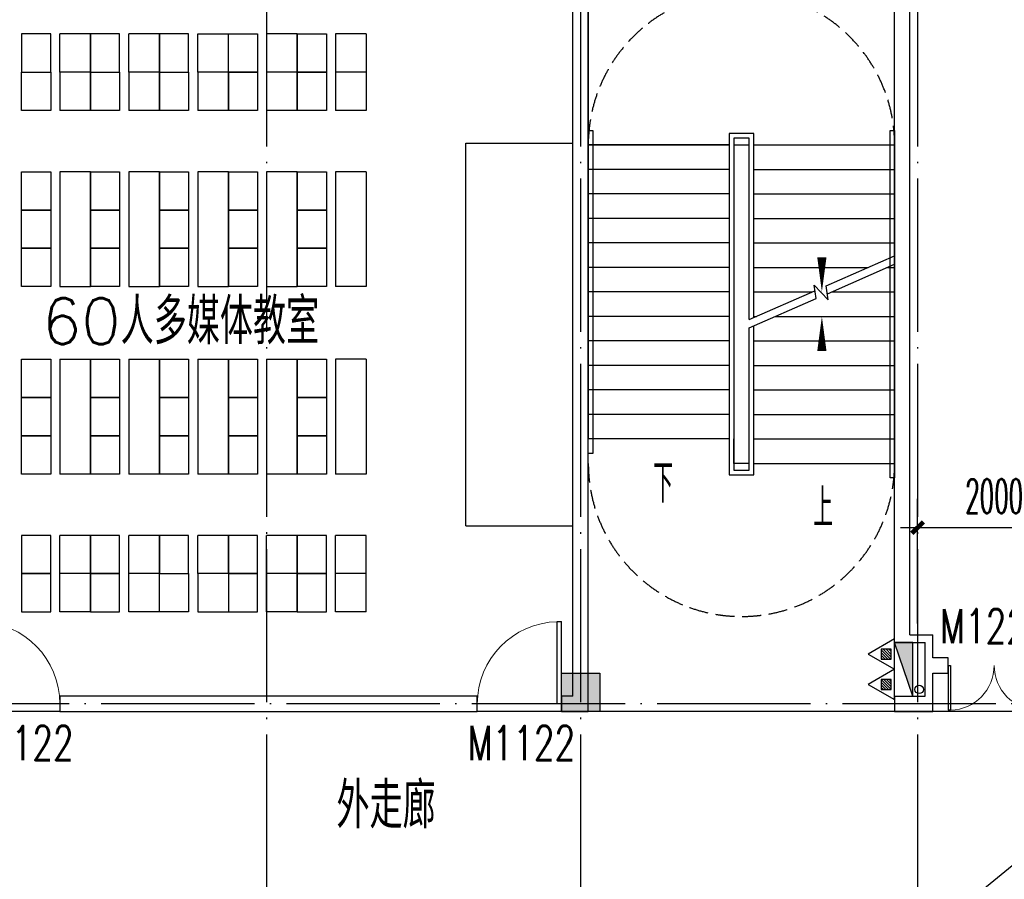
# Model space of a CAD drawing. Extents: x 1779708 to 7299578, y -1121471 to 88434.
# Tile 463 of 656: x 4744592 to 4757449, y -934837 to -923607. Entities that reach past the tile are written whole.
import ezdxf

# ---------------------------------------------------------------- set-up
doc = ezdxf.new("R2010")
doc.units = 0
doc.header["$LTSCALE"] = 1000
doc.header["$MEASUREMENT"] = 0
doc.linetypes.add('DASH', pattern=[0.35, 0.25, -0.1])
doc.linetypes.add('DOTE', pattern=[2.42, 2, -0.2, 0.02, -0.2])
doc.layers.get('0').update_dxf_attribs({"linetype": 'CONTINUOUS'})
doc.layers.get('Defpoints').update_dxf_attribs({"linetype": 'CONTINUOUS'})
for name, color, linetype in [('DIM_SYMB', 3, 'CONTINUOUS'), ('DIM_污水', 3, 'CONTINUOUS'), ('DOTE', 1, 'DOTE'), ('EQUIP_灭火器', 7, 'CONTINUOUS'), ('FUR', 9, 'CONTINUOUS'), ('PUB_DIM', 3, 'CONTINUOUS'), ('PUB_TEXT', 7, 'CONTINUOUS'), ('SPACE', 7, 'CONTINUOUS'), ('STAIR', 2, 'CONTINUOUS'), ('WALL', 255, 'CONTINUOUS'), ('WINDOW', 2, 'CONTINUOUS'), ('WINDOW_TEXT', 7, 'CONTINUOUS'), ('修改', 6, 'CONTINUOUS'), ('墙柱', 2, 'CONTINUOUS'), ('室外构件', 4, 'CONTINUOUS')]:
    doc.layers.add(name, color=color, linetype=linetype)
doc.styles.add('_TCH_DIM', font='SIMPLEX.shx', dxfattribs={"width": 0.7, "bigfont": 'GBCBIG.shx'})
doc.styles.add('_TCH_DIM_T3', font='SIMPLEX.shx', dxfattribs={"width": 0.494118, "bigfont": 'GBCBIG.shx'})
doc.styles.add('_TCH_SPACE', font='SIMPLEX', dxfattribs={"height": 5, "bigfont": 'GBCBIG'})
doc.styles.add('_TCH_WINDOW', font='SIMPLEX', dxfattribs={"height": 3.5, "bigfont": 'GBCBIG'})
doc.dimstyles.new('_TCH_ARCH&&150', dxfattribs={"dimtxt": 446.25, "dimasz": 150, "dimexe": 375, "dimexo": 450, "dimgap": 189.375, "dimtad": 1, "dimdec": 0, "dimzin": 0, "dimdsep": 46, "dimtxsty": '_TCH_DIM_T3', "dimblk": 'ARCHTICK', "dimcen": 0.09, "dimdle": 225, "dimclrt": 7, "dimazin": 2, "dimtfac": 1, "dimtdec": 0, "dimtix": 1, "dimtmove": 2, "dimatfit": 3, "dimfxl": 250, "dimtolj": 1, "dimtzin": 0, "dimarcsym": 0})

# ---------------------------------------------------------------- blocks, each defined once
blk = doc.blocks.new('A$C159220C3')
at = {"layer": 'DOTE'}
for p, q in [((55500, 149200), (55500, 7200)), ((59600, 149200), (59600, 7200)), ((64000, 149200), (64000, 7200)), ((86800, 137500), (7200, 137500))]:
    blk.add_line(p, q, dxfattribs=at)
blk = doc.blocks.new('zy')
at = {"layer": 'FUR', "color": 253}
for p, q in [((3615193, -1996551), (3615193, -1997051)), ((3615593, -1996551), (3615593, -1997051))]:
    blk.add_line(p, q, dxfattribs=at)
blk.add_lwpolyline([(3614693, -1996551), (3615073, -1996551), (3615073, -1997051), (3614693, -1997051)], close=True, dxfattribs=at)
blk = doc.blocks.new('A$C62770E1D')
at = {"layer": 'FUR'}
for p, q in [((2700, 7600), (2300, 7600)), ((3600, 7600), (3200, 7600)), ((4100, 7600), (4500, 7600)), ((5400, 7600), (5000, 7600)), ((6300, 7600), (5900, 7600)), ((2700, 7100), (2300, 7100)), ((2700, 7100), (2300, 7100)), ((2700, 7100), (2300, 7100)), ((2700, 7100), (2300, 7100)), ((3600, 7100), (3200, 7100)), ((3600, 7100), (3200, 7100)), ((4500, 7100), (4100, 7100)), ((5400, 7100), (5000, 7100)), ((6300, 7100), (5900, 7100)), ((2700, 6600), (2300, 6600)), ((3600, 6600), (3200, 6600)), ((4500, 6600), (4100, 6600)), ((5400, 6600), (5000, 6600)), ((6300, 6600), (5900, 6600)), ((2700, 5800), (2300, 5800)), ((3600, 5800), (3200, 5800)), ((4500, 5800), (4100, 5800)), ((5400, 5800), (5000, 5800)), ((6300, 5800), (5900, 5800)), ((2700, 1850), (2300, 1850)), ((3600, 1850), (3200, 1850)), ((4500, 1850), (4100, 1850)), ((5400, 1850), (5000, 1850)), ((6300, 1850), (5900, 1850)), ((2700, 1050), (2300, 1050)), ((3600, 1050), (3200, 1050)), ((4500, 1050), (4100, 1050)), ((5400, 1050), (5000, 1050)), ((6300, 1050), (5900, 1050)), ((2700, 550), (2300, 550)), ((2700, 550), (2300, 550)), ((3600, 550), (3200, 550)), ((3600, 550), (3200, 550)), ((4500, 550), (4100, 550)), ((5400, 550), (5000, 550)), ((6300, 550), (5900, 550)), ((2700, 50), (2300, 50)), ((3600, 50), (3200, 50)), ((5400, 50), (5000, 50)), ((6300, 50), (5900, 50))]:
    blk.add_line(p, q, dxfattribs=at)
at = {"layer": 'FUR', "color": 9}
for p, q in [((7600, 1175), (7600, 6175)), ((7600, 6175), (9000, 6175)), ((7600, 1175), (9000, 1175))]:
    blk.add_line(p, q, dxfattribs=at)
at = {"layer": 'FUR', "color": 253}
for p, q in [((4100, 550), (4100, 50)), ((4500, 550), (4500, 50)), ((4100, 50), (4500, 50))]:
    blk.add_line(p, q, dxfattribs=at)
at = {"layer": 'FUR'}
for points in [[(2300, 4300), (2700, 4300)], [(3200, 4300), (3600, 4300)], [(4100, 4300), (4500, 4300)], [(5000, 4300), (5400, 4300)], [(6300, 4300), (5900, 4300)], [(2300, 3350), (2700, 3350)], [(3200, 3350), (3600, 3350)], [(4100, 3350), (4500, 3350)], [(5000, 3350), (5400, 3350)], [(6300, 3350), (5900, 3350)]]:
    blk.add_lwpolyline(points, dxfattribs=at)
at = {"layer": 'FUR', "color": 253}
blk.add_lwpolyline([(3600, 550), (3980, 550), (3980, 50), (3600, 50)], close=True, dxfattribs=at)
at = {"layer": 'FUR', "xscale": -1, "rotation": 180}
for p in [(-3612893, -1989451), (-3611993, -1989451), (-3611093, -1989451)]:
    blk.add_blockref('zy', p, dxfattribs=at)
at = {"layer": 'FUR'}
for p in [(-3610193, 2004151), (-3609293, 2004151), (-3612893, 2003651), (-3611993, 2003651), (-3611093, 2003651), (-3610193, 2003651), (-3609293, 2003651), (-3612893, 2002351), (-3611993, 2002351), (-3611093, 2002351), (-3610193, 2002351), (-3609293, 2002351), (-3612893, 2001851), (-3611993, 2001851), (-3611093, 2001851), (-3610193, 2001851), (-3609293, 2001851), (-3612893, 2001351), (-3611993, 2001351), (-3611093, 2001351), (-3610193, 2001351), (-3609293, 2001351), (-3612893, 1999901), (-3611993, 1999901), (-3611093, 1999901), (-3610193, 1999901), (-3609293, 1999901), (-3612893, 1999401), (-3611993, 1999401), (-3611093, 1999401), (-3610193, 1999401), (-3609293, 1999401), (-3612893, 1998901), (-3611993, 1998901), (-3611093, 1998901), (-3610193, 1998901), (-3609293, 1998901)]:
    blk.add_blockref('zy', p, dxfattribs=at)
at = {"layer": 'FUR', "extrusion": (0, 0, -1), "zscale": -1, "rotation": 180}
for p in [(3612893, -1996001), (3611993, -1996001), (3611093, -1996001), (3610193, -1996001), (3609293, -1996001), (3612893, -1996501), (3611993, -1996501), (3610193, -1996501), (3609293, -1996501)]:
    blk.add_blockref('zy', p, dxfattribs=at)
blk = doc.blocks.new('A$C606A0922')
at = {"layer": '墙柱'}
h = blk.add_hatch(color=256, dxfattribs=at)
h.paths.add_polyline_path([(24950, 87000), (25450, 87000), (25450, 87500), (24950, 87500)])
h.paths.add_polyline_path([(66900, 125200), (67500, 125200), (67500, 124600), (66900, 124600)])
h.paths.add_polyline_path([(16600, 125200), (17100, 125200), (17100, 124700), (16600, 124700)])
h.paths.add_polyline_path([(27130, 122900), (27130, 122600), (26430, 122600), (26430, 122900)])
h.paths.add_polyline_path([(54500, 138000), (55000, 138000), (55000, 137500), (54500, 137500)])
h.paths.add_polyline_path([(16600, 87000), (17100, 87000), (17100, 87500), (16600, 87500)])
h.paths.add_polyline_path([(42000, 96300), (42500, 96300), (42500, 96800), (42000, 96800)])
h.paths.add_polyline_path([(58500, 105100), (59000, 105100), (59000, 105600), (58500, 105600)])
h.paths.add_polyline_path([(13000, 93250), (13500, 93250), (13500, 93750), (13000, 93750)])
h.paths.add_polyline_path([(66700, 100900), (67200, 100900), (67200, 101400), (66700, 101400)])
h.paths.add_polyline_path([(20700, 118600), (21200, 118600), (21200, 118100), (20700, 118100)])
h.paths.add_polyline_path([(20700, 112000), (21200, 112000), (21200, 111500), (20700, 111500)])
h.paths.add_polyline_path([(13000, 106150), (13500, 106150), (13500, 105650), (13000, 105650)])
h.paths.add_polyline_path([(20700, 99800), (21200, 99800), (21200, 100300), (20700, 100300)])
h.paths.add_polyline_path([(13000, 87000), (13500, 87000), (13500, 87500), (13000, 87500)])
h.paths.add_polyline_path([(74900, 125200), (75600, 125200), (75600, 124600), (74900, 124600)])
h.paths.add_polyline_path([(54900, 113500), (54400, 113500), (54400, 113000), (54900, 113000)])
h.paths.add_polyline_path([(74900, 96300), (75600, 96300), (75600, 96800), (74900, 96800)])
h.paths.add_polyline_path([(500, 93250), (1000, 93250), (1000, 93750), (500, 93750)])
h.paths.add_polyline_path([(500, 106150), (1000, 106150), (1000, 105650), (500, 105650)])
h.paths.add_polyline_path([(8400, 125200), (8900, 125200), (8900, 124700), (8400, 124700)])
h.paths.add_polyline_path([(66900, 113600), (67500, 113600), (67500, 113000), (66900, 113000)])
h.paths.add_polyline_path([(74900, 113000), (75600, 113000), (75600, 113600), (74900, 113600)])
h.paths.add_polyline_path([(58500, 113000), (59100, 113000), (59100, 113600), (58500, 113600)])
h.paths.add_polyline_path([(66700, 105100), (67200, 105100), (67200, 105600), (66700, 105600)])
h.paths.add_polyline_path([(54400, 105100), (54900, 105100), (54900, 105600), (54400, 105600)])
h.paths.add_polyline_path([(50150, 125200), (50650, 125200), (50650, 124700), (50150, 124700)])
h.paths.add_polyline_path([(46200, 87000), (46700, 87000), (46700, 87500), (46200, 87500)])
h.paths.add_polyline_path([(42500, 99800), (42000, 99800), (42000, 100300), (42500, 100300)])
h.paths.add_polyline_path([(42500, 87000), (42000, 87000), (42000, 87500), (42500, 87500)])
h.paths.add_polyline_path([(24900, 99800), (25400, 99800), (25400, 100300), (24900, 100300)])
h.paths.add_polyline_path([(20700, 106150), (21200, 106150), (21200, 105650), (20700, 105650)])
h.paths.add_polyline_path([(13000, 100300), (13500, 100300), (13500, 99800), (13000, 99800)])
h.paths.add_polyline_path([(16600, 112000), (17100, 112000), (17100, 111500), (16600, 111500)])
h.paths.add_polyline_path([(8200, 112000), (8700, 112000), (8700, 111500), (8200, 111500)])
h.paths.add_polyline_path([(500, 112000), (1000, 112000), (1000, 111500), (500, 111500)])
h.paths.add_polyline_path([(16600, 118600), (17100, 118600), (17100, 118100), (16600, 118100)])
h.paths.add_polyline_path([(8400, 118700), (8900, 118700), (8900, 118100), (8400, 118100)])
h.paths.add_polyline_path([(74900, 99500), (75600, 99500), (75600, 100000), (74900, 100000)])
h.paths.add_polyline_path([(75100, 87000), (75600, 87000), (75600, 87500), (75100, 87500)])
h.paths.add_polyline_path([(66900, 96200), (67500, 96200), (67500, 96800), (66900, 96800)])
h.paths.add_polyline_path([(66950, 87000), (67450, 87000), (67450, 87500), (66950, 87500)])
h.paths.add_polyline_path([(58500, 96200), (59100, 96200), (59100, 96800), (58500, 96800)])
h.paths.add_polyline_path([(58550, 87000), (59050, 87000), (59050, 87500), (58550, 87500)])
h.paths.add_polyline_path([(50150, 99800), (50650, 99800), (50650, 100300), (50150, 100300)])
h.paths.add_polyline_path([(50150, 96300), (50650, 96300), (50650, 96800), (50150, 96800)])
h.paths.add_polyline_path([(50150, 87000), (50650, 87000), (50650, 87500), (50150, 87500)])
h.paths.add_polyline_path([(33100, 99800), (33600, 99800), (33600, 100300), (33100, 100300)])
h.paths.add_polyline_path([(33100, 96300), (33600, 96300), (33600, 96800), (33100, 96800)])
h.paths.add_polyline_path([(24900, 96300), (25400, 96300), (25400, 96800), (24900, 96800)])
h.paths.add_polyline_path([(500, 99800), (1000, 99800), (1000, 100300), (500, 100300)])
h.paths.add_polyline_path([(16600, 96300), (17100, 96300), (17100, 96800), (16600, 96800)])
h.paths.add_polyline_path([(33100, 87000), (33600, 87000), (33600, 87500), (33100, 87500)])
h.paths.add_polyline_path([(500, 87000), (1000, 87000), (1000, 87500), (500, 87500)])
h.paths.add_polyline_path([(74900, 128700), (75600, 128700), (75600, 128200), (74900, 128200)])
h.paths.add_polyline_path([(74900, 138000), (75600, 138000), (75600, 137500), (74900, 137500)])
h.paths.add_polyline_path([(66950, 128700), (67450, 128700), (67450, 128200), (66950, 128200)])
h.paths.add_polyline_path([(66950, 138000), (67450, 138000), (67450, 137500), (66950, 137500)])
h.paths.add_polyline_path([(58500, 125200), (59100, 125200), (59100, 124600), (58500, 124600)])
h.paths.add_polyline_path([(58550, 128700), (59050, 128700), (59050, 128200), (58550, 128200)])
h.paths.add_polyline_path([(58550, 138000), (59050, 138000), (59050, 137500), (58550, 137500)])
h.paths.add_polyline_path([(50150, 128700), (50650, 128700), (50650, 128200), (50150, 128200)])
h.paths.add_polyline_path([(50150, 138000), (50650, 138000), (50650, 137500), (50150, 137500)])
h.paths.add_polyline_path([(42000, 125200), (42500, 125200), (42500, 124700), (42000, 124700)])
h.paths.add_polyline_path([(42000, 128700), (42500, 128700), (42500, 128200), (42000, 128200)])
h.paths.add_polyline_path([(33100, 125200), (33600, 125200), (33600, 124700), (33100, 124700)])
h.paths.add_polyline_path([(25060, 125200), (25660, 125200), (25660, 124800), (25060, 124800)])
h.paths.add_polyline_path([(33100, 128700), (33600, 128700), (33600, 128200), (33100, 128200)])
h.paths.add_polyline_path([(24950, 128700), (25450, 128700), (25450, 128200), (24950, 128200)])
h.paths.add_polyline_path([(0, 125500), (700, 125500), (700, 125000), (0, 125000)])
h.paths.add_polyline_path([(0, 128700), (700, 128700), (700, 128200), (0, 128200)])
h.paths.add_polyline_path([(8150, 128700), (8650, 128700), (8650, 128200), (8150, 128200)])
h.paths.add_polyline_path([(16550, 128700), (17050, 128700), (17050, 128200), (16550, 128200)])
h.paths.add_polyline_path([(42000, 138000), (42500, 138000), (42500, 137500), (42000, 137500)])
h.paths.add_polyline_path([(33100, 138000), (33600, 138000), (33600, 137500), (33100, 137500)])
h.paths.add_polyline_path([(24950, 138000), (25450, 138000), (25450, 137500), (24950, 137500)])
h.paths.add_polyline_path([(16550, 138000), (17050, 138000), (17050, 137500), (16550, 137500)])
h.paths.add_polyline_path([(8150, 138000), (8650, 138000), (8650, 137500), (8150, 137500)])
h.paths.add_polyline_path([(0, 138000), (500, 138000), (500, 137500), (0, 137500)])
h.paths.add_polyline_path([(24950, 51000), (25450, 51000), (25450, 50500), (24950, 50500)])
h.paths.add_polyline_path([(66900, 12800), (67500, 12800), (67500, 13400), (66900, 13400)])
h.paths.add_polyline_path([(16600, 12800), (17100, 12800), (17100, 13300), (16600, 13300)])
h.paths.add_polyline_path([(27130, 15100), (27130, 15400), (26430, 15400), (26430, 15100)])
h.paths.add_polyline_path([(54500, 0), (55000, 0), (55000, 500), (54500, 500)])
h.paths.add_polyline_path([(16600, 51000), (17100, 51000), (17100, 50500), (16600, 50500)])
h.paths.add_polyline_path([(42000, 41700), (42500, 41700), (42500, 41200), (42000, 41200)])
h.paths.add_polyline_path([(58500, 32900), (59000, 32900), (59000, 32400), (58500, 32400)])
h.paths.add_polyline_path([(13000, 44750), (13500, 44750), (13500, 44250), (13000, 44250)])
h.paths.add_polyline_path([(66700, 37100), (67200, 37100), (67200, 36600), (66700, 36600)])
h.paths.add_polyline_path([(20700, 19400), (21200, 19400), (21200, 19900), (20700, 19900)])
h.paths.add_polyline_path([(20700, 26000), (21200, 26000), (21200, 26500), (20700, 26500)])
h.paths.add_polyline_path([(13000, 31850), (13500, 31850), (13500, 32350), (13000, 32350)])
h.paths.add_polyline_path([(20700, 38200), (21200, 38200), (21200, 37700), (20700, 37700)])
h.paths.add_polyline_path([(13000, 51000), (13500, 51000), (13500, 50500), (13000, 50500)])
h.paths.add_polyline_path([(74900, 12800), (75600, 12800), (75600, 13400), (74900, 13400)])
h.paths.add_polyline_path([(54900, 24500), (54400, 24500), (54400, 25000), (54900, 25000)])
h.paths.add_polyline_path([(74900, 41700), (75600, 41700), (75600, 41200), (74900, 41200)])
h.paths.add_polyline_path([(500, 44750), (1000, 44750), (1000, 44250), (500, 44250)])
h.paths.add_polyline_path([(500, 31850), (1000, 31850), (1000, 32350), (500, 32350)])
h.paths.add_polyline_path([(8400, 12800), (8900, 12800), (8900, 13300), (8400, 13300)])
h.paths.add_polyline_path([(66900, 24400), (67500, 24400), (67500, 25000), (66900, 25000)])
h.paths.add_polyline_path([(74900, 25000), (75600, 25000), (75600, 24400), (74900, 24400)])
h.paths.add_polyline_path([(58500, 25000), (59100, 25000), (59100, 24400), (58500, 24400)])
h.paths.add_polyline_path([(66700, 32900), (67200, 32900), (67200, 32400), (66700, 32400)])
h.paths.add_polyline_path([(54400, 32900), (54900, 32900), (54900, 32400), (54400, 32400)])
h.paths.add_polyline_path([(50150, 12800), (50650, 12800), (50650, 13300), (50150, 13300)])
h.paths.add_polyline_path([(46200, 51000), (46700, 51000), (46700, 50500), (46200, 50500)])
h.paths.add_polyline_path([(42500, 38200), (42000, 38200), (42000, 37700), (42500, 37700)])
h.paths.add_polyline_path([(42500, 51000), (42000, 51000), (42000, 50500), (42500, 50500)])
h.paths.add_polyline_path([(24900, 38200), (25400, 38200), (25400, 37700), (24900, 37700)])
h.paths.add_polyline_path([(20700, 31850), (21200, 31850), (21200, 32350), (20700, 32350)])
h.paths.add_polyline_path([(13000, 37700), (13500, 37700), (13500, 38200), (13000, 38200)])
h.paths.add_polyline_path([(16600, 26000), (17100, 26000), (17100, 26500), (16600, 26500)])
h.paths.add_polyline_path([(8200, 26000), (8700, 26000), (8700, 26500), (8200, 26500)])
h.paths.add_polyline_path([(500, 26000), (1000, 26000), (1000, 26500), (500, 26500)])
h.paths.add_polyline_path([(16600, 19400), (17100, 19400), (17100, 19900), (16600, 19900)])
h.paths.add_polyline_path([(8400, 19300), (8900, 19300), (8900, 19900), (8400, 19900)])
h.paths.add_polyline_path([(74900, 38500), (75600, 38500), (75600, 38000), (74900, 38000)])
h.paths.add_polyline_path([(75100, 51000), (75600, 51000), (75600, 50500), (75100, 50500)])
h.paths.add_polyline_path([(66900, 41800), (67500, 41800), (67500, 41200), (66900, 41200)])
h.paths.add_polyline_path([(66950, 51000), (67450, 51000), (67450, 50500), (66950, 50500)])
h.paths.add_polyline_path([(58500, 41800), (59100, 41800), (59100, 41200), (58500, 41200)])
h.paths.add_polyline_path([(58550, 51000), (59050, 51000), (59050, 50500), (58550, 50500)])
h.paths.add_polyline_path([(50150, 38200), (50650, 38200), (50650, 37700), (50150, 37700)])
h.paths.add_polyline_path([(50150, 41700), (50650, 41700), (50650, 41200), (50150, 41200)])
h.paths.add_polyline_path([(50150, 51000), (50650, 51000), (50650, 50500), (50150, 50500)])
h.paths.add_polyline_path([(33100, 38200), (33600, 38200), (33600, 37700), (33100, 37700)])
h.paths.add_polyline_path([(33100, 41700), (33600, 41700), (33600, 41200), (33100, 41200)])
h.paths.add_polyline_path([(24900, 41700), (25400, 41700), (25400, 41200), (24900, 41200)])
h.paths.add_polyline_path([(500, 38200), (1000, 38200), (1000, 37700), (500, 37700)])
h.paths.add_polyline_path([(16600, 41700), (17100, 41700), (17100, 41200), (16600, 41200)])
h.paths.add_polyline_path([(33100, 51000), (33600, 51000), (33600, 50500), (33100, 50500)])
h.paths.add_polyline_path([(500, 51000), (1000, 51000), (1000, 50500), (500, 50500)])
h.paths.add_polyline_path([(74900, 9300), (75600, 9300), (75600, 9800), (74900, 9800)])
h.paths.add_polyline_path([(74900, 0), (75600, 0), (75600, 500), (74900, 500)])
h.paths.add_polyline_path([(66950, 9300), (67450, 9300), (67450, 9800), (66950, 9800)])
h.paths.add_polyline_path([(66950, 0), (67450, 0), (67450, 500), (66950, 500)])
h.paths.add_polyline_path([(58500, 12800), (59100, 12800), (59100, 13400), (58500, 13400)])
h.paths.add_polyline_path([(58550, 9300), (59050, 9300), (59050, 9800), (58550, 9800)])
h.paths.add_polyline_path([(58550, 0), (59050, 0), (59050, 500), (58550, 500)])
h.paths.add_polyline_path([(50150, 9300), (50650, 9300), (50650, 9800), (50150, 9800)])
h.paths.add_polyline_path([(50150, 0), (50650, 0), (50650, 500), (50150, 500)])
h.paths.add_polyline_path([(42000, 12800), (42500, 12800), (42500, 13300), (42000, 13300)])
h.paths.add_polyline_path([(42000, 9300), (42500, 9300), (42500, 9800), (42000, 9800)])
h.paths.add_polyline_path([(33100, 12800), (33600, 12800), (33600, 13300), (33100, 13300)])
h.paths.add_polyline_path([(25060, 12800), (25660, 12800), (25660, 13200), (25060, 13200)])
h.paths.add_polyline_path([(33100, 9300), (33600, 9300), (33600, 9800), (33100, 9800)])
h.paths.add_polyline_path([(24950, 9300), (25450, 9300), (25450, 9800), (24950, 9800)])
h.paths.add_polyline_path([(0, 12500), (700, 12500), (700, 13000), (0, 13000)])
h.paths.add_polyline_path([(0, 9300), (700, 9300), (700, 9800), (0, 9800)])
h.paths.add_polyline_path([(8150, 9300), (8650, 9300), (8650, 9800), (8150, 9800)])
h.paths.add_polyline_path([(16550, 9300), (17050, 9300), (17050, 9800), (16550, 9800)])
h.paths.add_polyline_path([(42000, 0), (42500, 0), (42500, 500), (42000, 500)])
h.paths.add_polyline_path([(33100, 0), (33600, 0), (33600, 500), (33100, 500)])
h.paths.add_polyline_path([(24950, 0), (25450, 0), (25450, 500), (24950, 500)])
h.paths.add_polyline_path([(16550, 0), (17050, 0), (17050, 500), (16550, 500)])
h.paths.add_polyline_path([(8150, 0), (8650, 0), (8650, 500), (8150, 500)])
h.paths.add_polyline_path([(0, 0), (500, 0), (500, 500), (0, 500)])
blk.add_lwpolyline([(50150, 128700), (50650, 128700), (50650, 128200), (50150, 128200)], close=True, dxfattribs=at)
blk = doc.blocks.new('$TwtSys$00000545')
h = blk.add_hatch()
h.set_pattern_fill('ANSI31', color=256, scale=200, angle=180, style=0)
h.set_pattern_definition([(225, (199409.273, 63921.482), (17.6776695, -17.6776695), [])])
h.paths.add_polyline_path([(65, 174), (-65, 174), (-65, 44), (65, 44)])
for p, q in [((0, 344), (-198, 0)), ((198, 0), (0, 344)), ((-198, 0), (198, 0))]:
    blk.add_line(p, q)
blk.add_lwpolyline([(65, 174), (-65, 174), (-65, 44), (65, 44)], close=True)
blk = doc.blocks.new('$DorLib2D$00000001')
for p, q in [((0.45, 0.975), (0.5, 0.975)), ((0.45, 0), (0.45, 0.975)), ((0.5, 0), (0.5, 0.975)), ((0.5, 0), (0.45, 0))]:
    blk.add_line(p, q)
at = {"lineweight": 13}
blk.add_arc((0.475, 0), 0.975, 91.4693, 180, dxfattribs=at)
blk = doc.blocks.new('$DorLib2D$00000002')
for p, q in [((-0.5, 0), (-0.5, 0.4875)), ((-0.475, 0.4875), (-0.5, 0.4875)), ((-0.475, 0), (-0.475, 0.4875)), ((0.475, 0), (0.475, 0.4875)), ((0.475, 0.4875), (0.5, 0.4875)), ((0.5, 0), (0.5, 0.4875)), ((-0.5, 0), (-0.475, 0)), ((0.5, 0), (0.475, 0))]:
    blk.add_line(p, q)
at = {"lineweight": 13}
for centre, start, end in [((-0.4875, 0), 0, 88.53072), ((0.4875, 0), 91.46928, 180)]:
    blk.add_arc(centre, 0.4875, start, end, dxfattribs=at)
blk = doc.blocks.new('_ArchTick')
at = {"color": 0, "linetype": 'ByBlock', "const_width": 0.4}
blk.add_lwpolyline([(-0.5, -0.5), (0.5, 0.5)], dxfattribs=at)
blk = doc.blocks.new('*D6567')
at = {"layer": 'Defpoints', "color": 0, "transparency": 16777216}
for p in [(4758317, -930243), (4756317, -931943), (4758317, -931943)]:
    blk.add_point(p, dxfattribs=at)
at = {"layer": 'PUB_DIM', "color": 0, "lineweight": -2, "transparency": 16777216}
for p, q in [((4756317, -931493), (4756317, -929868)), ((4758317, -931493), (4758317, -929868)), ((4756092, -930243), (4758542, -930243))]:
    blk.add_line(p, q, dxfattribs=at)
at = {"layer": 'PUB_DIM', "color": 0, "lineweight": -2, "transparency": 16777216, "xscale": 150, "yscale": 150, "zscale": 150, "rotation": 180}
blk.add_blockref('_ArchTick', (4756317, -930243), dxfattribs=at)
at = {"layer": 'PUB_DIM', "color": 0, "lineweight": -2, "transparency": 16777216, "xscale": 150, "yscale": 150, "zscale": 150}
blk.add_blockref('_ArchTick', (4758317, -930243), dxfattribs=at)
at = {"layer": 'PUB_DIM', "color": 7, "transparency": 16777216, "insert": (4757317, -929831), "char_height": 446.2, "attachment_point": 5, "style": '_TCH_DIM_T3'}
blk.add_mtext('\\A1;2000', dxfattribs=at)

msp = doc.modelspace()

# ---------------------------------------------------------------- linework, layer by layer
at = {"color": 1}
for p, q in [((4756017.1, -932443.3), (4756017.1, -931743.3)), ((4756257.1, -931743.3), (4756017.1, -931743.3)), ((4756257.1, -932443.3), (4756017.1, -931743.3)), ((4756257.1, -932443.3), (4756257.1, -931743.3)), ((4756017.1, -932443.3), (4756257.1, -932443.3))]:
    msp.add_line(p, q, dxfattribs=at)
msp.add_solid([(4756257.1, -931743.3), (4756017.1, -931743.3), (4756257.1, -932443.3)], dxfattribs=at)
at = {"layer": 'DIM_SYMB'}
for points in [[(4752967.1, -929243.3, 0, 0, 0), (4752967.1, -924143.3, 0, 0, 0), (4755067.1, -924143.3, 0, 0, 0), (4755067.1, -927163.3, 0, 120, 0), (4755067.1, -926713.3, 0, 0, 0)], [(4755067.1, -929563.3, 0, 0, 0), (4755067.1, -927483.3, 0, 120, 0), (4755067.1, -927933.3, 0, 0, 0)]]:
    msp.add_lwpolyline(points, format="xyseb", dxfattribs=at)
at = {"layer": 'DIM_污水', "color": 1}
msp.add_circle((4756337.4, -932356.4), 55, dxfattribs=at)
at = {"layer": 'STAIR'}
for p, q in [((4752017.1, -923043.3), (4752017.1, -925243.3)), ((4756017.1, -925243.3), (4756017.1, -923043.3)), ((4753857.1, -925093.3), (4753857.1, -929553.3)), ((4754177.1, -925093.3), (4753857.1, -925093.3)), ((4753917.1, -925153.3), (4753917.1, -929493.3)), ((4754117.1, -925153.3), (4753917.1, -925153.3)), ((4754117.1, -927524.7), (4754117.1, -925153.3)), ((4754177.1, -927498.5), (4754177.1, -925093.3)), ((4752017.1, -925243.3), (4752017.1, -929083.3)), ((4753857.1, -925243.3), (4752017.1, -925243.3)), ((4752017.1, -925243.3), (4753857.1, -925243.3)), ((4753917.1, -925243.3), (4753917.1, -929083.3)), ((4753917.1, -925243.3), (4754117.1, -925243.3)), ((4754117.1, -927524.7), (4754117.1, -925243.3)), ((4754177.1, -925243.3), (4756017.1, -925243.3)), ((4754177.1, -925243.3), (4756017.1, -925243.3)), ((4756017.1, -926692.7), (4756017.1, -925243.3)), ((4753857.1, -925563.3), (4752017.1, -925563.3)), ((4754177.1, -925563.3), (4756017.1, -925563.3)), ((4753857.1, -925883.3), (4752017.1, -925883.3)), ((4754177.1, -925883.3), (4756017.1, -925883.3)), ((4753857.1, -926203.3), (4752017.1, -926203.3)), ((4754177.1, -926203.3), (4756017.1, -926203.3)), ((4753857.1, -926523.3), (4752017.1, -926523.3)), ((4754177.1, -926523.3), (4756017.1, -926523.3)), ((4755123.3, -927084.1), (4756017.1, -926692.7)), ((4753857.1, -926843.3), (4752017.1, -926843.3)), ((4754177.1, -926843.3), (4755673.2, -926843.3)), ((4755138.9, -927186.5), (4756017.1, -926801.9)), ((4755922.5, -926843.3), (4756017.1, -926843.3)), ((4756017.1, -929403.3), (4756017.1, -926801.9)), ((4754992.6, -927250.5), (4754965.8, -927074.1)), ((4754965.8, -927074.1), (4755151.4, -927268.7)), ((4755151.4, -927268.7), (4755123.3, -927084.1)), ((4753857.1, -927163.3), (4752017.1, -927163.3)), ((4754117.1, -927524.7), (4754977, -927148.2)), ((4754117.1, -927633.9), (4754992.6, -927250.5)), ((4754177.1, -927163.3), (4754942.4, -927163.3)), ((4755191.7, -927163.3), (4756017.1, -927163.3)), ((4753857.1, -927483.3), (4752017.1, -927483.3)), ((4754177.1, -927483.3), (4754211.7, -927483.3)), ((4754461, -927483.3), (4756017.1, -927483.3)), ((4754117.1, -929403.3), (4754117.1, -927633.9)), ((4754117.1, -929493.3), (4754117.1, -927633.9)), ((4754177.1, -929553.3), (4754177.1, -927607.6)), ((4753857.1, -927803.3), (4752017.1, -927803.3)), ((4754177.1, -927803.3), (4756017.1, -927803.3)), ((4753857.1, -928123.3), (4752017.1, -928123.3)), ((4754177.1, -928123.3), (4756017.1, -928123.3)), ((4753857.1, -928443.3), (4752017.1, -928443.3)), ((4754177.1, -928443.3), (4756017.1, -928443.3)), ((4753857.1, -928763.3), (4752017.1, -928763.3)), ((4754177.1, -928763.3), (4756017.1, -928763.3)), ((4753857.1, -929083.3), (4752017.1, -929083.3)), ((4753917.1, -929403.3), (4753917.1, -929083.3)), ((4754177.1, -929083.3), (4756017.1, -929083.3)), ((4754117.1, -929403.3), (4753917.1, -929403.3)), ((4754177.1, -929403.3), (4756017.1, -929403.3)), ((4753857.1, -929553.3), (4754177.1, -929553.3)), ((4753917.1, -929493.3), (4754117.1, -929493.3))]:
    msp.add_line(p, q, dxfattribs=at)
for points in [[(4752017.1, -925053.3), (4752077.1, -925053.3), (4752077.1, -929273.3), (4752017.1, -929273.3)], [(4755957.1, -925053.3), (4756017.1, -925053.3), (4756017.1, -929593.3), (4755957.1, -929593.3)]]:
    msp.add_lwpolyline(points, close=True, dxfattribs=at)
at = {"layer": 'STAIR', "linetype": 'DASH'}
for centre, start, end in [((4754017.1, -925243.3), 0, 180), ((4754017.1, -929403.3), 180, 0)]:
    msp.add_arc(centre, 2000, start, end, dxfattribs=at)
at = {"layer": 'WALL'}
for p, q in [((4751817.1, -932443.3), (4751817.1, -923043.3)), ((4752017.1, -932643.3), (4752017.1, -923043.3)), ((4756017.1, -931743.3), (4756017.1, -923043.3)), ((4756217.1, -931643.3), (4756217.1, -923043.3)), ((4756017.1, -931743.3), (4756417.1, -931743.3)), ((4756217.1, -931643.3), (4756517.1, -931643.3)), ((4756417.1, -932043.3), (4756417.1, -931743.3)), ((4756517.1, -931943.3), (4756517.1, -931643.3)), ((4756717.1, -931943.3), (4756517.1, -931943.3)), ((4756717.1, -932143.3), (4756717.1, -931943.3)), ((4756417.1, -932443.3), (4756417.1, -932043.3)), ((4756517.1, -932643.3), (4756517.1, -932143.3)), ((4756517.1, -932143.3), (4756717.1, -932143.3)), ((4750567.1, -932443.3), (4745117.1, -932443.3)), ((4745117.1, -932443.3), (4745117.1, -932643.3)), ((4750567.1, -932643.3), (4750567.1, -932443.3)), ((4751817.1, -932443.3), (4751667.1, -932443.3)), ((4751667.1, -932443.3), (4751667.1, -932643.3)), ((4756017.1, -932443.3), (4756417.1, -932443.3)), ((4756017.1, -932443.3), (4756017.1, -932643.3)), ((4745117.1, -932643.3), (4750567.1, -932643.3)), ((4751667.1, -932643.3), (4752017.1, -932643.3)), ((4756017.1, -932643.3), (4756517.1, -932643.3))]:
    msp.add_line(p, q, dxfattribs=at)
at = {"layer": 'WINDOW'}
for p, q in [((4745117.1, -932643.3), (4744017.1, -932643.3)), ((4751667.1, -932643.3), (4750567.1, -932643.3))]:
    msp.add_line(p, q, dxfattribs=at)
at = {"layer": '室外构件'}
for q in [(4752017.1, -932643.3), (4756717.1, -935343.3)]:
    msp.add_line((4760017.1, -932643.3), q, dxfattribs=at)

# ---------------------------------------------------------------- block references
at = {"layer": 'EQUIP_灭火器', "color": 6, "xscale": -1, "yscale": -1, "rotation": 270}
for p in [(4756017.1, -931894.9), (4756017.1, -932291.7)]:
    msp.add_blockref('$TwtSys$00000545', p, dxfattribs=at)
at = {"layer": 'FUR', "color": 9}
msp.add_blockref('A$C62770E1D', (4742817.1, -931393.3), dxfattribs=at)
at = {"layer": 'WINDOW'}
ref = msp.add_blockref('$DorLib2D$00000002', (4757317.1, -932043.3), dxfattribs=dict(at, xscale=1200, yscale=-1200, zscale=1200, rotation=359.9999999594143))
ref.add_attrib('A', 'M1222', (4756612.1, -931753.9), dxfattribs={"layer": 'WINDOW_TEXT', "height": 446.25, "style": '_TCH_WINDOW', "width": 0.705882})
ref = msp.add_blockref('$DorLib2D$00000001', (4744567.1, -932543.3), dxfattribs=dict(at, xscale=1100, yscale=-1100, zscale=1100, rotation=180))
ref.add_attrib('A', 'M1122', (4743892.1, -933278.9), dxfattribs={"layer": 'WINDOW_TEXT', "height": 446.25, "style": '_TCH_WINDOW', "width": 0.705882})
ref = msp.add_blockref('$DorLib2D$00000001', (4751117.1, -932543.3), dxfattribs=dict(at, xscale=-1100, yscale=-1100, zscale=-1100, rotation=180))
ref.add_attrib('A', 'M1122', (4750442.1, -933278.9), dxfattribs={"layer": 'WINDOW_TEXT', "height": 446.25, "style": '_TCH_WINDOW', "width": 0.705882})
at = {"layer": '修改'}
for name, p in [('A$C159220C3', (4692317.1, -1070043.3)), ('A$C606A0922', (4701517.1, -1060843.3))]:
    msp.add_blockref(name, p, dxfattribs=at)

# ---------------------------------------------------------------- texts
at = {"layer": 'PUB_TEXT', "color": 7, "style": '_TCH_DIM', "width": 0.7}
for s, p in [('下', (4752867.4, -929918.3)), ('上', (4754957.6, -930238.3))]:
    msp.add_text(s, height=506.4, dxfattribs=at).set_placement(p)
at = {"layer": 'SPACE', "style": '_TCH_SPACE'}
for s, p in [('60人多媒体教室', (4744882.2, -927846.6)), ('外走廊', (4748728.9, -934171.4))]:
    msp.add_text(s, height=600, dxfattribs=at).set_placement(p)

# ---------------------------------------------------------------- dimensions: what is measured, and where the dimension line sits
at = {"layer": 'PUB_DIM'}
dim = msp.add_aligned_dim(p1=(4756317.1, -931943.3), p2=(4758317.1, -931943.3), distance=1700, dimstyle='_TCH_ARCH&&150', dxfattribs=at)
dim.commit()
dim.dimension.update_dxf_attribs({"geometry": '*D6567', "text_midpoint": (4757317.1, -929830.8)})

doc.saveas('drawing.dxf')
